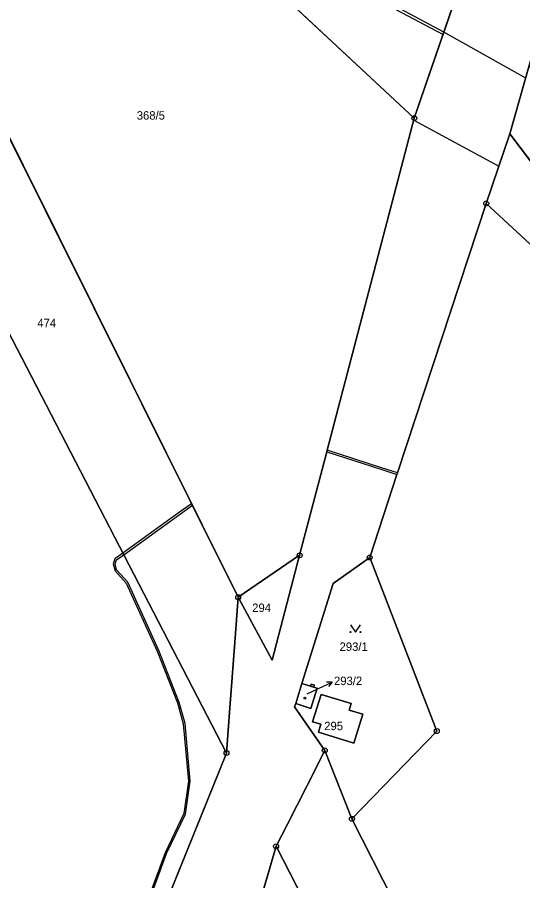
# Model space of a CAD drawing. Extents: x -689422 to -685210, y -987725 to -982160.
# Drawn here: x -686325.7 to -686223.6, y -986679.5 to -986505.1 of the extents above; entities that cross this region are included whole.
import ezdxf

# ---------------------------------------------------------------- set-up
doc = ezdxf.new("R2010")
doc.units = 0
for name, color, linetype in [('KN_Budovy', 7, 'Continuous'), ('KN_Hranice_parcel', 7, 'Continuous'), ('KN_Hranice_parcel_vnitrni_kresba', 7, 'Continuous'), ('KN_Parcelni cisla', 7, 'Continuous'), ('KN_Parcelni cisla_sipky', 7, 'Continuous'), ('KN_Polygon parcely', 7, 'Continuous'), ('KN_POZEMKY_ORNA PUDA', 7, 'Continuous'), ('KN_POZEMKY_OSTATNI PLOCHA', 7, 'Continuous'), ('KN_POZEMKY_TTP', 7, 'Continuous'), ('KN_POZEMKY_ZAHRADA', 7, 'Continuous'), ('KN_POZEMKY_ZASTAVENA PLOCHA', 7, 'Continuous'), ('KN_VYUZITI_14_ostatni plocha_dráha', 7, 'Continuous'), ('KN_VYUZITI_16_ostatni plocha_silnice', 7, 'Continuous'), ('KN_VYUZITI_19_ostatni plocha_zelen', 7, 'Continuous'), ('KN_VYUZITI_26_ostatni plocha_jina plocha', 7, 'Continuous'), ('KN_Věcná břemena k části', 7, 'Continuous'), ('KN_Značky bodu BP', 7, 'Continuous'), ('KN_Značky budov', 7, 'Continuous'), ('KN_Značky kultur', 7, 'Continuous')]:
    doc.layers.add(name, color=color, linetype=linetype)

msp = doc.modelspace()

# ---------------------------------------------------------------- linework, layer by layer
at = {"layer": 'KN_Budovy'}
msp.add_lwpolyline([(-686269.44, -986643.68), (-686266.41, -986644.7), (-686265.13, -986640.61), (-686265.81, -986640.4), (-686266.47, -986640.19), (-686268.17, -986639.64)], close=True, dxfattribs=at)
at = {"layer": 'KN_Hranice_parcel'}
for p, q in [((-686226.18, -986528.63), (-686222.26, -986514.82)), ((-686230.95, -986542.68), (-686226.18, -986528.63)), ((-686283.4, -986653.69), (-686347.32, -986530.39)), ((-686268.64, -986613.74), (-686281.05, -986622.22)), ((-686269.44, -986643.68), (-686268.17, -986639.64)), ((-686258.08, -986666.98), (-686263.56, -986653.17)), ((-686243.32, -986695.98), (-686258.08, -986666.98)), ((-686273.39, -986672.53), (-686225.85, -986765.23))]:
    msp.add_line(p, q, dxfattribs=at)
for points in [[(-686189.63, -986360.84), (-686190.67, -986364.48), (-686212.18, -986432.72), (-686212.83, -986433.98), (-686223.69, -986462), (-686245.48, -986525.43)], [(-686313.16, -986439.96), (-686293.56, -986465.08), (-686277.88, -986495.23), (-686245.48, -986525.43)], [(-686281.05, -986622.22), (-686339.04, -986505.86), (-686360.85, -986466.19)], [(-686245.48, -986525.43), (-686263.08, -986592.53), (-686263.17, -986592.87), (-686268.64, -986613.74)], [(-686226.18, -986528.63), (-686212.22, -986547.07), (-686180.69, -986665.87)], [(-686254.49, -986614.18), (-686248.98, -986597.43), (-686248.87, -986597.1), (-686230.95, -986542.68)], [(-686230.95, -986542.68), (-686213.13, -986559.16), (-686184.43, -986667.69)], [(-686268.64, -986613.74), (-686274.17, -986634.95), (-686281.05, -986622.22)], [(-686268.17, -986639.64), (-686261.88, -986619.46), (-686254.49, -986614.18)], [(-686254.49, -986614.18), (-686240.95, -986649.25), (-686258.08, -986666.98)], [(-686281.05, -986622.22), (-686281.79, -986632.25), (-686282.71, -986644.54), (-686283.4, -986653.69)], [(-686268.17, -986639.64), (-686266.47, -986640.19), (-686266.34, -986639.77), (-686265.67, -986639.98), (-686265.81, -986640.4), (-686265.13, -986640.61), (-686266.41, -986644.7), (-686269.44, -986643.68)], [(-686258.64, -986645.03), (-686258.24, -986643.68), (-686264.32, -986641.88), (-686266.01, -986647.38), (-686264.35, -986647.89), (-686264.82, -986649.45), (-686257.68, -986651.69), (-686255.88, -986645.83), (-686258.64, -986645.03)], [(-686263.56, -986653.17), (-686269.65, -986644.35), (-686269.44, -986643.68)], [(-686335.84, -986780.59), (-686317.15, -986737.15), (-686283.4, -986653.69)], [(-686263.56, -986653.17), (-686267.2, -986660.35), (-686271.11, -986668.04), (-686273.39, -986672.53)], [(-686313.98, -986803.35), (-686311.89, -986798.09), (-686298.36, -986758.45), (-686273.39, -986672.53)]]:
    msp.add_lwpolyline(points, dxfattribs=at)
at = {"layer": 'KN_Hranice_parcel_vnitrni_kresba'}
msp.add_line((-686266.47, -986640.19), (-686265.81, -986640.4), dxfattribs=at)
at = {"layer": 'KN_Parcelni cisla_sipky'}
for p, q in [((-686264.8, -986640.67), (-686262.08, -986639.4)), ((-686262.08, -986639.4), (-686263.2, -986639.37)), ((-686262.08, -986639.4), (-686262.78, -986640.28)), ((-686267.1, -986641.75), (-686264.8, -986640.67))]:
    msp.add_line(p, q, dxfattribs=at)
at = {"layer": 'KN_Polygon parcely'}
for points in [[(-686150.83, -986223.33), (-686170.02, -986292.49), (-686171.74, -986298.5), (-686189.63, -986360.84), (-686190.67, -986364.48), (-686212.18, -986432.72), (-686212.83, -986433.98), (-686223.69, -986462), (-686245.48, -986525.43), (-686263.08, -986592.53), (-686263.17, -986592.87), (-686268.64, -986613.74), (-686274.17, -986634.95), (-686281.05, -986622.22), (-686281.79, -986632.25), (-686282.71, -986644.54), (-686283.4, -986653.69), (-686317.15, -986737.15), (-686335.84, -986780.59), (-686339.55, -986788.69), (-686341.38, -986792.68), (-686343.41, -986797.11)], [(-686334.55, -986849.71), (-686317.41, -986811.99), (-686316.2, -986808.94), (-686313.98, -986803.35), (-686311.89, -986798.09), (-686298.36, -986758.45), (-686273.39, -986672.53), (-686271.11, -986668.04), (-686267.2, -986660.35), (-686263.56, -986653.17), (-686269.65, -986644.35), (-686269.44, -986643.68), (-686268.17, -986639.64), (-686261.88, -986619.46), (-686254.49, -986614.18), (-686248.98, -986597.43), (-686248.87, -986597.1), (-686230.95, -986542.68), (-686226.18, -986528.63), (-686222.26, -986514.82), (-686214.08, -986486.02)], [(-686347.32, -986530.39), (-686283.4, -986653.69), (-686282.71, -986644.54), (-686281.79, -986632.25), (-686281.05, -986622.22), (-686339.04, -986505.86)], [(-686243.32, -986695.98), (-686258.08, -986666.98), (-686263.56, -986653.17), (-686267.2, -986660.35), (-686271.11, -986668.04), (-686273.39, -986672.53), (-686225.85, -986765.23)]]:
    msp.add_lwpolyline(points, dxfattribs=at)
for points in [[(-686316.89, -986435.17), (-686313.16, -986439.96), (-686293.56, -986465.08), (-686277.88, -986495.23), (-686245.48, -986525.43), (-686223.69, -986462), (-686212.83, -986433.98), (-686212.18, -986432.72), (-686190.67, -986364.48), (-686189.63, -986360.84), (-686262.37, -986346.59), (-686333.98, -986332.04), (-686367.41, -986325.32), (-686369.96, -986327.29), (-686377.99, -986329.38), (-686385.28, -986329.18), (-686393.73, -986335.43), (-686338.86, -986407.01)], [(-686268.64, -986613.74), (-686263.17, -986592.87), (-686263.08, -986592.53), (-686245.48, -986525.43), (-686277.88, -986495.23), (-686293.56, -986465.08), (-686313.16, -986439.96), (-686360.85, -986466.19), (-686339.04, -986505.86), (-686281.05, -986622.22)], [(-686160.98, -986656.35), (-686158.28, -986655.04), (-686181.26, -986594.04), (-686205.45, -986544.89), (-686222.26, -986514.82), (-686226.18, -986528.63), (-686212.22, -986547.07), (-686180.69, -986665.87)], [(-686230.95, -986542.68), (-686213.13, -986559.16), (-686184.43, -986667.69), (-686180.69, -986665.87), (-686212.22, -986547.07), (-686226.18, -986528.63)], [(-686562.1, -986800.53), (-686356.47, -986773.74), (-686335.84, -986780.59), (-686317.15, -986737.15), (-686283.4, -986653.69), (-686347.32, -986530.39), (-686511.01, -986578.37), (-686521.37, -986607.92), (-686544.09, -986665.61), (-686570.06, -986686.25), (-686586.61, -986723.58), (-686606.32, -986767.03), (-686607.02, -986775.42), (-686587.68, -986796.64)], [(-686254.49, -986614.18), (-686240.95, -986649.25), (-686258.08, -986666.98), (-686243.32, -986695.98), (-686218, -986683.7), (-686190.35, -986670.28), (-686184.43, -986667.69), (-686213.13, -986559.16), (-686230.95, -986542.68), (-686248.87, -986597.1), (-686248.98, -986597.43)], [(-686281.05, -986622.22), (-686274.17, -986634.95), (-686268.64, -986613.74)], [(-686265.81, -986640.4), (-686265.13, -986640.61), (-686266.41, -986644.7), (-686269.44, -986643.68), (-686269.65, -986644.35), (-686263.56, -986653.17), (-686258.08, -986666.98), (-686240.95, -986649.25), (-686254.49, -986614.18), (-686261.88, -986619.46), (-686268.17, -986639.64), (-686266.47, -986640.19), (-686266.34, -986639.77), (-686265.67, -986639.98)], [(-686269.44, -986643.68), (-686266.41, -986644.7), (-686265.13, -986640.61), (-686265.81, -986640.4), (-686265.67, -986639.98), (-686266.34, -986639.77), (-686266.47, -986640.19), (-686268.17, -986639.64)], [(-686258.64, -986645.03), (-686258.24, -986643.68), (-686264.32, -986641.88), (-686266.01, -986647.38), (-686264.35, -986647.89), (-686264.82, -986649.45), (-686257.68, -986651.69), (-686255.88, -986645.83)], [(-686258.64, -986645.03), (-686255.88, -986645.83), (-686257.68, -986651.69), (-686264.82, -986649.45), (-686264.35, -986647.89), (-686266.01, -986647.38), (-686264.32, -986641.88), (-686258.24, -986643.68)], [(-686225.85, -986765.23), (-686273.39, -986672.53), (-686298.36, -986758.45), (-686311.89, -986798.09), (-686313.98, -986803.35), (-686306.71, -986809.28), (-686305.13, -986808.42), (-686248.65, -986777.52)]]:
    msp.add_lwpolyline(points, close=True, dxfattribs=at)
at = {"layer": 'KN_POZEMKY_ORNA PUDA'}
for p, q in [((-686223.69, -986462), (-686245.48, -986525.43)), ((-686277.88, -986495.23), (-686245.48, -986525.43)), ((-686245.48, -986525.43), (-686277.88, -986495.23)), ((-686281.05, -986622.22), (-686339.04, -986505.86)), ((-686245.48, -986525.43), (-686263.08, -986592.53)), ((-686347.32, -986530.39), (-686283.4, -986653.69)), ((-686263.17, -986592.87), (-686268.64, -986613.74)), ((-686263.08, -986592.53), (-686263.17, -986592.87)), ((-686268.64, -986613.74), (-686281.05, -986622.22)), ((-686283.4, -986653.69), (-686317.15, -986737.15))]:
    msp.add_line(p, q, dxfattribs=at)
at = {"layer": 'KN_POZEMKY_OSTATNI PLOCHA'}
for p, q in [((-686245.48, -986525.43), (-686223.69, -986462)), ((-686339.04, -986505.86), (-686281.05, -986622.22)), ((-686222.26, -986514.82), (-686226.18, -986528.63)), ((-686263.08, -986592.53), (-686245.48, -986525.43)), ((-686226.18, -986528.63), (-686230.95, -986542.68)), ((-686283.4, -986653.69), (-686347.32, -986530.39)), ((-686230.95, -986542.68), (-686248.87, -986597.1)), ((-686268.64, -986613.74), (-686263.17, -986592.87)), ((-686263.17, -986592.87), (-686263.08, -986592.53)), ((-686248.98, -986597.43), (-686254.49, -986614.18)), ((-686248.87, -986597.1), (-686248.98, -986597.43)), ((-686281.05, -986622.22), (-686268.64, -986613.74)), ((-686274.17, -986634.95), (-686268.64, -986613.74)), ((-686268.64, -986613.74), (-686274.17, -986634.95)), ((-686254.49, -986614.18), (-686261.88, -986619.46)), ((-686261.88, -986619.46), (-686254.49, -986614.18)), ((-686254.49, -986614.18), (-686240.95, -986649.25)), ((-686261.88, -986619.46), (-686268.17, -986639.64)), ((-686268.17, -986639.64), (-686261.88, -986619.46)), ((-686281.79, -986632.25), (-686281.05, -986622.22)), ((-686281.05, -986622.22), (-686281.79, -986632.25)), ((-686281.05, -986622.22), (-686274.17, -986634.95)), ((-686274.17, -986634.95), (-686281.05, -986622.22)), ((-686282.71, -986644.54), (-686281.79, -986632.25)), ((-686281.79, -986632.25), (-686282.71, -986644.54)), ((-686268.17, -986639.64), (-686269.44, -986643.68)), ((-686266.47, -986640.19), (-686268.17, -986639.64)), ((-686266.34, -986639.77), (-686266.47, -986640.19)), ((-686265.67, -986639.98), (-686266.34, -986639.77)), ((-686265.81, -986640.4), (-686265.67, -986639.98)), ((-686266.41, -986644.7), (-686265.13, -986640.61)), ((-686266.01, -986647.38), (-686264.32, -986641.88)), ((-686264.32, -986641.88), (-686266.01, -986647.38)), ((-686265.13, -986640.61), (-686265.81, -986640.4)), ((-686264.32, -986641.88), (-686258.24, -986643.68)), ((-686258.24, -986643.68), (-686264.32, -986641.88)), ((-686269.44, -986643.68), (-686269.65, -986644.35)), ((-686269.65, -986644.35), (-686269.44, -986643.68)), ((-686269.44, -986643.68), (-686266.41, -986644.7)), ((-686258.24, -986643.68), (-686258.64, -986645.03)), ((-686258.64, -986645.03), (-686258.24, -986643.68)), ((-686283.4, -986653.69), (-686282.71, -986644.54)), ((-686282.71, -986644.54), (-686283.4, -986653.69)), ((-686269.65, -986644.35), (-686263.56, -986653.17)), ((-686263.56, -986653.17), (-686269.65, -986644.35)), ((-686258.64, -986645.03), (-686255.88, -986645.83)), ((-686255.88, -986645.83), (-686258.64, -986645.03)), ((-686255.88, -986645.83), (-686257.68, -986651.69)), ((-686257.68, -986651.69), (-686255.88, -986645.83)), ((-686264.35, -986647.89), (-686266.01, -986647.38)), ((-686266.01, -986647.38), (-686264.35, -986647.89)), ((-686264.82, -986649.45), (-686264.35, -986647.89)), ((-686264.35, -986647.89), (-686264.82, -986649.45)), ((-686257.68, -986651.69), (-686264.82, -986649.45)), ((-686264.82, -986649.45), (-686257.68, -986651.69)), ((-686240.95, -986649.25), (-686258.08, -986666.98)), ((-686317.15, -986737.15), (-686283.4, -986653.69)), ((-686263.56, -986653.17), (-686267.2, -986660.35)), ((-686267.2, -986660.35), (-686263.56, -986653.17)), ((-686263.56, -986653.17), (-686258.08, -986666.98)), ((-686258.08, -986666.98), (-686263.56, -986653.17)), ((-686267.2, -986660.35), (-686271.11, -986668.04)), ((-686271.11, -986668.04), (-686267.2, -986660.35)), ((-686271.11, -986668.04), (-686273.39, -986672.53)), ((-686273.39, -986672.53), (-686271.11, -986668.04)), ((-686258.08, -986666.98), (-686243.32, -986695.98)), ((-686273.39, -986672.53), (-686298.36, -986758.45)), ((-686225.85, -986765.23), (-686273.39, -986672.53))]:
    msp.add_line(p, q, dxfattribs=at)
at = {"layer": 'KN_POZEMKY_TTP'}
for p, q in [((-686226.18, -986528.63), (-686222.26, -986514.82)), ((-686212.22, -986547.07), (-686226.18, -986528.63)), ((-686248.87, -986597.1), (-686230.95, -986542.68)), ((-686230.95, -986542.68), (-686213.13, -986559.16)), ((-686254.49, -986614.18), (-686248.98, -986597.43)), ((-686248.98, -986597.43), (-686248.87, -986597.1)), ((-686240.95, -986649.25), (-686254.49, -986614.18)), ((-686258.08, -986666.98), (-686240.95, -986649.25)), ((-686243.32, -986695.98), (-686258.08, -986666.98)), ((-686298.36, -986758.45), (-686273.39, -986672.53)), ((-686273.39, -986672.53), (-686225.85, -986765.23))]:
    msp.add_line(p, q, dxfattribs=at)
at = {"layer": 'KN_POZEMKY_ZAHRADA'}
for p, q in [((-686230.95, -986542.68), (-686226.18, -986528.63)), ((-686226.18, -986528.63), (-686212.22, -986547.07)), ((-686213.13, -986559.16), (-686230.95, -986542.68))]:
    msp.add_line(p, q, dxfattribs=at)
at = {"layer": 'KN_POZEMKY_ZASTAVENA PLOCHA'}
for p, q in [((-686269.44, -986643.68), (-686268.17, -986639.64)), ((-686268.17, -986639.64), (-686266.47, -986640.19)), ((-686266.47, -986640.19), (-686266.34, -986639.77)), ((-686266.34, -986639.77), (-686265.67, -986639.98)), ((-686265.67, -986639.98), (-686265.81, -986640.4)), ((-686265.13, -986640.61), (-686266.41, -986644.7)), ((-686265.81, -986640.4), (-686265.13, -986640.61)), ((-686266.41, -986644.7), (-686269.44, -986643.68))]:
    msp.add_line(p, q, dxfattribs=at)
at = {"layer": 'KN_VYUZITI_14_ostatni plocha_dráha'}
for p, q in [((-686245.48, -986525.43), (-686223.69, -986462)), ((-686222.26, -986514.82), (-686226.18, -986528.63)), ((-686263.08, -986592.53), (-686245.48, -986525.43)), ((-686226.18, -986528.63), (-686230.95, -986542.68)), ((-686230.95, -986542.68), (-686248.87, -986597.1)), ((-686268.64, -986613.74), (-686263.17, -986592.87)), ((-686263.17, -986592.87), (-686263.08, -986592.53)), ((-686248.98, -986597.43), (-686254.49, -986614.18)), ((-686248.87, -986597.1), (-686248.98, -986597.43)), ((-686281.05, -986622.22), (-686268.64, -986613.74)), ((-686274.17, -986634.95), (-686268.64, -986613.74)), ((-686268.64, -986613.74), (-686274.17, -986634.95)), ((-686254.49, -986614.18), (-686261.88, -986619.46)), ((-686261.88, -986619.46), (-686268.17, -986639.64)), ((-686281.79, -986632.25), (-686281.05, -986622.22)), ((-686281.05, -986622.22), (-686274.17, -986634.95)), ((-686274.17, -986634.95), (-686281.05, -986622.22)), ((-686282.71, -986644.54), (-686281.79, -986632.25)), ((-686268.17, -986639.64), (-686269.44, -986643.68)), ((-686269.44, -986643.68), (-686269.65, -986644.35)), ((-686283.4, -986653.69), (-686282.71, -986644.54)), ((-686269.65, -986644.35), (-686263.56, -986653.17)), ((-686317.15, -986737.15), (-686283.4, -986653.69)), ((-686263.56, -986653.17), (-686267.2, -986660.35)), ((-686267.2, -986660.35), (-686271.11, -986668.04)), ((-686271.11, -986668.04), (-686273.39, -986672.53)), ((-686273.39, -986672.53), (-686298.36, -986758.45))]:
    msp.add_line(p, q, dxfattribs=at)
at = {"layer": 'KN_VYUZITI_16_ostatni plocha_silnice'}
for p, q in [((-686339.04, -986505.86), (-686281.05, -986622.22)), ((-686283.4, -986653.69), (-686347.32, -986530.39)), ((-686281.05, -986622.22), (-686281.79, -986632.25)), ((-686281.79, -986632.25), (-686282.71, -986644.54)), ((-686282.71, -986644.54), (-686283.4, -986653.69)), ((-686267.2, -986660.35), (-686263.56, -986653.17)), ((-686263.56, -986653.17), (-686258.08, -986666.98)), ((-686271.11, -986668.04), (-686267.2, -986660.35)), ((-686273.39, -986672.53), (-686271.11, -986668.04)), ((-686258.08, -986666.98), (-686243.32, -986695.98)), ((-686225.85, -986765.23), (-686273.39, -986672.53))]:
    msp.add_line(p, q, dxfattribs=at)
at = {"layer": 'KN_VYUZITI_19_ostatni plocha_zelen'}
for p, q in [((-686261.88, -986619.46), (-686254.49, -986614.18)), ((-686254.49, -986614.18), (-686240.95, -986649.25)), ((-686268.17, -986639.64), (-686261.88, -986619.46)), ((-686266.47, -986640.19), (-686268.17, -986639.64)), ((-686266.34, -986639.77), (-686266.47, -986640.19)), ((-686265.67, -986639.98), (-686266.34, -986639.77)), ((-686265.81, -986640.4), (-686265.67, -986639.98)), ((-686266.41, -986644.7), (-686265.13, -986640.61)), ((-686264.32, -986641.88), (-686266.01, -986647.38)), ((-686265.13, -986640.61), (-686265.81, -986640.4)), ((-686258.24, -986643.68), (-686264.32, -986641.88)), ((-686269.65, -986644.35), (-686269.44, -986643.68)), ((-686269.44, -986643.68), (-686266.41, -986644.7)), ((-686258.64, -986645.03), (-686258.24, -986643.68)), ((-686263.56, -986653.17), (-686269.65, -986644.35)), ((-686255.88, -986645.83), (-686258.64, -986645.03)), ((-686257.68, -986651.69), (-686255.88, -986645.83)), ((-686266.01, -986647.38), (-686264.35, -986647.89)), ((-686264.35, -986647.89), (-686264.82, -986649.45)), ((-686264.82, -986649.45), (-686257.68, -986651.69)), ((-686240.95, -986649.25), (-686258.08, -986666.98)), ((-686258.08, -986666.98), (-686263.56, -986653.17))]:
    msp.add_line(p, q, dxfattribs=at)
at = {"layer": 'KN_VYUZITI_26_ostatni plocha_jina plocha'}
for p, q in [((-686266.01, -986647.38), (-686264.32, -986641.88)), ((-686264.32, -986641.88), (-686258.24, -986643.68)), ((-686258.24, -986643.68), (-686258.64, -986645.03)), ((-686258.64, -986645.03), (-686255.88, -986645.83)), ((-686255.88, -986645.83), (-686257.68, -986651.69)), ((-686264.35, -986647.89), (-686266.01, -986647.38)), ((-686264.82, -986649.45), (-686264.35, -986647.89)), ((-686257.68, -986651.69), (-686264.82, -986649.45))]:
    msp.add_line(p, q, dxfattribs=at)
at = {"layer": 'KN_Věcná břemena k části'}
for points in [[(-686282.87, -986485.63), (-686239.66, -986508.5), (-686239.52, -986508.08), (-686283.47, -986484.47)], [(-686245.59, -986525.85), (-686228.39, -986535.14), (-686226.18, -986528.63), (-686222.97, -986517.34), (-686239.52, -986508.08), (-686245.48, -986525.43)], [(-686248.98, -986597.43), (-686248.87, -986597.1), (-686252.13, -986596.05), (-686263.08, -986592.53), (-686263.17, -986592.87), (-686252.27, -986596.37)], [(-686304.34, -986613.3), (-686304.17, -986613.62), (-686292.71, -986605.36), (-686290.31, -986603.63), (-686290.47, -986603.32), (-686292.87, -986605.04)]]:
    msp.add_lwpolyline(points, close=True, dxfattribs=at)
msp.add_lwpolyline([(-686302.05, -986691.84), (-686295.51, -986673.99), (-686291.7, -986666.02), (-686290.75, -986659.4), (-686291.79, -986647.71), (-686292.95, -986643.45), (-686297.07, -986632.95), (-686303.35, -986619.19), (-686305.6, -986616.7), (-686305.93, -986615.49), (-686305.66, -986614.67), (-686304.17, -986613.62), (-686304.34, -986613.3), (-686305.96, -986614.47), (-686306.29, -986615.47), (-686305.92, -986616.88), (-686303.65, -986619.39), (-686297.39, -986633.09), (-686293.29, -986643.56), (-686292.14, -986647.77), (-686291.11, -986659.39), (-686292.04, -986665.92), (-686295.83, -986673.85), (-686302.37, -986691.72)], dxfattribs=at)
at = {"layer": 'KN_Značky bodu BP'}
for centre, radius in [((-686245.48, -986525.43), 0.5), ((-686245.48, -986525.43), 0.0303), ((-686230.95, -986542.68), 0.5), ((-686230.95, -986542.68), 0.0303), ((-686268.64, -986613.74), 0.5), ((-686268.64, -986613.74), 0.0303), ((-686254.49, -986614.18), 0.5), ((-686254.49, -986614.18), 0.0303), ((-686281.05, -986622.22), 0.5), ((-686281.05, -986622.22), 0.0303), ((-686240.95, -986649.25), 0.5), ((-686240.95, -986649.25), 0.0303), ((-686283.4, -986653.69), 0.5), ((-686283.4, -986653.69), 0.0303), ((-686263.56, -986653.17), 0.5), ((-686263.56, -986653.17), 0.0303), ((-686258.08, -986666.98), 0.5), ((-686258.08, -986666.98), 0.0303), ((-686273.39, -986672.53), 0.5), ((-686273.39, -986672.53), 0.0303)]:
    msp.add_circle(centre, radius, dxfattribs=at)
at = {"layer": 'KN_Značky budov'}
msp.add_circle((-686267.58, -986642.6), 0.175, dxfattribs=at)
at = {"layer": 'KN_Značky kultur'}
msp.add_lwpolyline([(-686258.36, -986627.77), (-686257.36, -986629.27), (-686256.36, -986627.77)], dxfattribs=at)
for centre in [(-686258.36, -986629.27), (-686256.36, -986629.27)]:
    msp.add_circle(centre, 0.1, dxfattribs=at)

# ---------------------------------------------------------------- texts
at = {"layer": 'KN_Parcelni cisla'}
for s, p in [('368/5', (-686301.53, -986525.73)), ('474', (-686321.62, -986567.66)), ('294', (-686278.22, -986625.19)), ('293/1', (-686260.57, -986633.05)), ('293/2', (-686261.7, -986639.96)), ('295', (-686263.67, -986649.07))]:
    msp.add_text(s, height=1.7, dxfattribs=at).set_placement(p)

doc.saveas('drawing.dxf')
